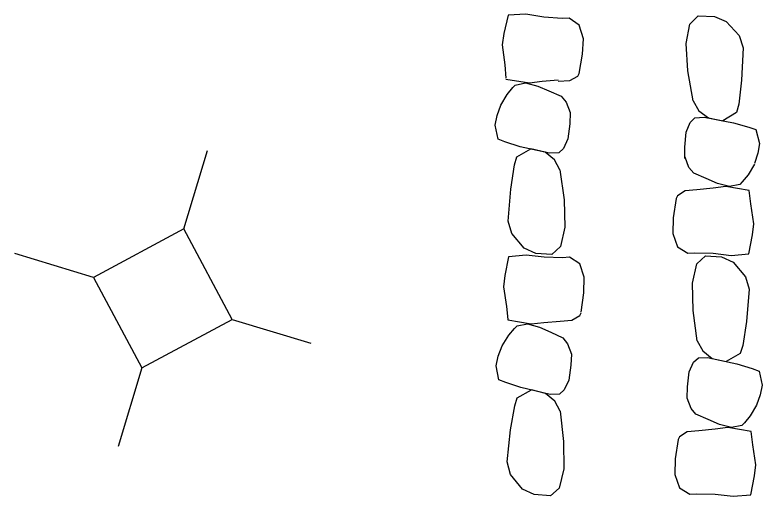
# Model space of a CAD drawing. Extents: x 589250 to 1188077, y 162953 to 363065.
# Drawn here: x 593566.91 to 593603.35, y 186498.58 to 186522.03 of the extents above; entities that cross this region are included whole.
import ezdxf

# ---------------------------------------------------------------- set-up
doc = ezdxf.new("R2010")
doc.units = 0
doc.layers.add('E_DRN_RipRap', color=7, linetype='Continuous')
doc.layers.add('E_UTL_AG_Bold', color=7, linetype='Continuous')

msp = doc.modelspace()

# ---------------------------------------------------------------- linework, layer by layer
at = {"layer": 'E_DRN_RipRap'}
for p, q in [((593591.827, 186522.069), (593590.968, 186522.028)), ((593592.704, 186521.929), (593591.827, 186522.069)), ((593590.968, 186522.028), (593590.759, 186521.123)), ((593593.607, 186521.863), (593592.704, 186521.929)), ((593593.941, 186521.874), (593593.607, 186521.863)), ((593594.436, 186521.538), (593593.941, 186521.874)), ((593599.828, 186521.585), (593600.237, 186521.992)), ((593600.237, 186521.992), (593601.026, 186521.963)), ((593601.026, 186521.963), (593601.606, 186521.718)), ((593601.606, 186521.718), (593602.233, 186521.029)), ((593594.638, 186520.874), (593594.436, 186521.538)), ((593599.654, 186520.639), (593599.828, 186521.585)), ((593590.759, 186521.123), (593590.677, 186520.579)), ((593602.233, 186521.029), (593602.426, 186520.434)), ((593590.677, 186520.579), (593590.801, 186519.606)), ((593594.599, 186520.118), (593594.638, 186520.874)), ((593599.736, 186519.307), (593599.654, 186520.639)), ((593602.426, 186520.434), (593602.351, 186518.861)), ((593594.438, 186519.185), (593594.599, 186520.118)), ((593590.801, 186519.606), (593590.86, 186518.948)), ((593594.364, 186519.057), (593594.438, 186519.185)), ((593599.99, 186517.848), (593599.736, 186519.307)), ((593590.86, 186518.909), (593592.003, 186518.723)), ((593592.003, 186518.723), (593592.623, 186518.8)), ((593592.623, 186518.8), (593593.409, 186518.877)), ((593593.408, 186518.811), (593593.978, 186518.838)), ((593593.978, 186518.838), (593594.364, 186519.057)), ((593602.351, 186518.861), (593602.212, 186517.679)), ((593590.914, 186518.151), (593591.197, 186518.492)), ((593591.197, 186518.492), (593591.315, 186518.619)), ((593591.315, 186518.619), (593591.815, 186518.723)), ((593591.815, 186518.723), (593592.41, 186518.564)), ((593592.41, 186518.564), (593592.961, 186518.33)), ((593590.609, 186517.631), (593590.914, 186518.151)), ((593592.961, 186518.33), (593593.556, 186518.067)), ((593593.556, 186518.067), (593593.798, 186517.778)), ((593593.798, 186517.778), (593593.993, 186517.282)), ((593599.99, 186517.848), (593600.274, 186517.361)), ((593602.212, 186517.679), (593602.109, 186517.286)), ((593590.425, 186517.133), (593590.609, 186517.631)), ((593600.274, 186517.361), (593600.74, 186517.012)), ((593590.334, 186516.661), (593590.425, 186517.133)), ((593593.993, 186517.282), (593593.974, 186516.732)), ((593599.845, 186516.797), (593600.071, 186517.014)), ((593600.071, 186517.014), (593600.523, 186517.054)), ((593600.523, 186517.054), (593601.964, 186516.783)), ((593600.74, 186517.012), (593601.438, 186516.872)), ((593602.109, 186517.286), (593601.438, 186516.872)), ((593590.48, 186515.981), (593590.334, 186516.661)), ((593593.974, 186516.732), (593593.885, 186516.001)), ((593599.651, 186516.319), (593599.845, 186516.797)), ((593601.964, 186516.783), (593602.713, 186516.57)), ((593602.713, 186516.57), (593603.053, 186516.449)), ((593599.588, 186515.586), (593599.651, 186516.319)), ((593603.053, 186516.449), (593603.222, 186515.775)), ((593590.815, 186515.85), (593590.48, 186515.981)), ((593591.557, 186515.612), (593590.815, 186515.85)), ((593593.885, 186516.001), (593593.674, 186515.529)), ((593591.394, 186515.114), (593592.079, 186515.506)), ((593592.987, 186515.294), (593591.557, 186515.612)), ((593592.772, 186515.344), (593592.079, 186515.506)), ((593593.674, 186515.529), (593593.441, 186515.319)), ((593599.587, 186515.035), (593599.588, 186515.586)), ((593603.222, 186515.775), (593603.148, 186515.3)), ((593591.278, 186514.724), (593591.394, 186515.114)), ((593593.226, 186514.979), (593592.772, 186515.344)), ((593593.441, 186515.319), (593592.987, 186515.294)), ((593603.148, 186515.3), (593602.981, 186514.797)), ((593593.493, 186514.483), (593593.226, 186514.979)), ((593599.789, 186514.604), (593599.594, 186515.099)), ((593602.977, 186514.761), (593602.672, 186514.239)), ((593591.098, 186513.547), (593591.278, 186514.724)), ((593593.493, 186514.483), (593593.697, 186513.017)), ((593600.03, 186514.315), (593599.789, 186514.604)), ((593600.626, 186514.054), (593600.03, 186514.315)), ((593601.176, 186513.821), (593600.626, 186514.054)), ((593602.672, 186514.239), (593602.388, 186513.898)), ((593601.583, 186513.664), (593600.963, 186513.585)), ((593601.771, 186513.664), (593601.176, 186513.821)), ((593602.726, 186513.482), (593601.583, 186513.664)), ((593602.271, 186513.77), (593601.771, 186513.664)), ((593602.388, 186513.898), (593602.271, 186513.77)), ((593590.969, 186511.977), (593591.098, 186513.547)), ((593599.608, 186513.453), (593599.228, 186513.216)), ((593600.177, 186513.506), (593599.608, 186513.453)), ((593600.963, 186513.585), (593600.177, 186513.506)), ((593602.803, 186512.826), (593602.726, 186513.482)), ((593593.697, 186513.017), (593593.732, 186511.682)), ((593599.158, 186513.085), (593599.022, 186512.144)), ((593599.228, 186513.216), (593599.158, 186513.085)), ((593602.955, 186511.858), (593602.803, 186512.826)), ((593591.141, 186511.377), (593590.969, 186511.977)), ((593599.022, 186512.144), (593599.005, 186511.386)), ((593602.888, 186511.311), (593602.955, 186511.858)), ((593593.732, 186511.682), (593593.526, 186510.742)), ((593591.743, 186510.667), (593591.141, 186511.377)), ((593599.005, 186511.386), (593599.225, 186510.73)), ((593602.704, 186510.396), (593602.888, 186511.311)), ((593593.526, 186510.742), (593593.103, 186510.349)), ((593592.315, 186510.403), (593591.743, 186510.667)), ((593593.103, 186510.349), (593592.315, 186510.403)), ((593599.225, 186510.73), (593599.729, 186510.416)), ((593599.729, 186510.416), (593600.063, 186510.442)), ((593600.063, 186510.442), (593600.966, 186510.417)), ((593600.966, 186510.417), (593601.847, 186510.316)), ((593601.847, 186510.316), (593602.704, 186510.396)), ((593590.984, 186510.249), (593590.801, 186509.335)), ((593591.842, 186510.326), (593590.984, 186510.249)), ((593592.722, 186510.222), (593591.842, 186510.326)), ((593593.626, 186510.194), (593592.722, 186510.222)), ((593593.96, 186510.219), (593593.626, 186510.194)), ((593594.464, 186509.904), (593593.96, 186510.219)), ((593600.163, 186509.895), (593600.586, 186510.289)), ((593600.586, 186510.289), (593601.373, 186510.237)), ((593601.373, 186510.237), (593601.945, 186509.975)), ((593594.684, 186509.248), (593594.464, 186509.904)), ((593599.956, 186508.954), (593600.163, 186509.895)), ((593601.945, 186509.975), (593602.547, 186509.267)), ((593590.801, 186509.335), (593590.734, 186508.787)), ((593594.667, 186508.49), (593594.684, 186509.248)), ((593599.991, 186507.619), (593599.956, 186508.954)), ((593602.547, 186509.267), (593602.719, 186508.667)), ((593590.734, 186508.787), (593590.886, 186507.819)), ((593602.719, 186508.667), (593602.589, 186507.096)), ((593594.532, 186507.55), (593594.667, 186508.49)), ((593590.891, 186507.834), (593590.956, 186507.177)), ((593594.459, 186507.382), (593594.532, 186507.513)), ((593600.194, 186506.153), (593599.991, 186507.619)), ((593590.956, 186507.177), (593592.096, 186506.975)), ((593592.717, 186507.044), (593593.505, 186507.109)), ((593593.505, 186507.109), (593594.075, 186507.152)), ((593594.075, 186507.152), (593594.459, 186507.382)), ((593602.589, 186507.096), (593602.409, 186505.919)), ((593590.995, 186506.419), (593591.285, 186506.755)), ((593591.285, 186506.755), (593591.406, 186506.881)), ((593591.406, 186506.881), (593591.908, 186506.978)), ((593591.908, 186506.978), (593592.499, 186506.811)), ((593592.096, 186506.975), (593592.717, 186507.044)), ((593592.499, 186506.811), (593593.045, 186506.569)), ((593590.679, 186505.902), (593590.995, 186506.419)), ((593593.045, 186506.569), (593593.636, 186506.297)), ((593593.636, 186506.297), (593593.871, 186506.004)), ((593593.871, 186506.004), (593594.057, 186505.506)), ((593600.194, 186506.153), (593600.461, 186505.658)), ((593590.486, 186505.407), (593590.679, 186505.902)), ((593600.461, 186505.658), (593600.914, 186505.295)), ((593602.409, 186505.919), (593602.292, 186505.529)), ((593590.385, 186504.936), (593590.486, 186505.407)), ((593594.057, 186505.506), (593594.026, 186504.956)), ((593600.012, 186505.107), (593600.246, 186505.317)), ((593600.246, 186505.317), (593600.699, 186505.343)), ((593600.699, 186505.343), (593602.13, 186505.03)), ((593600.914, 186505.295), (593601.607, 186505.134)), ((593602.292, 186505.529), (593601.607, 186505.134)), ((593590.518, 186504.255), (593590.385, 186504.936)), ((593594.026, 186504.956), (593593.923, 186504.226)), ((593599.802, 186504.634), (593600.012, 186505.107)), ((593602.13, 186505.03), (593602.871, 186504.794)), ((593599.712, 186503.903), (593599.802, 186504.634)), ((593602.871, 186504.794), (593603.206, 186504.664)), ((593603.206, 186504.664), (593603.352, 186503.985)), ((593590.85, 186504.118), (593590.518, 186504.255)), ((593593.923, 186504.226), (593593.703, 186503.757)), ((593591.587, 186503.87), (593590.85, 186504.118)), ((593593.011, 186503.532), (593591.587, 186503.87)), ((593599.693, 186503.352), (593599.712, 186503.903)), ((593603.352, 186503.985), (593603.261, 186503.512)), ((593591.414, 186503.374), (593592.107, 186503.757)), ((593592.797, 186503.585), (593592.107, 186503.757)), ((593593.244, 186503.213), (593592.797, 186503.585)), ((593593.465, 186503.551), (593593.011, 186503.532)), ((593593.703, 186503.757), (593593.465, 186503.551)), ((593603.261, 186503.512), (593603.077, 186503.014)), ((593591.29, 186502.986), (593591.414, 186503.374)), ((593593.5, 186502.714), (593593.244, 186503.213)), ((593599.888, 186502.857), (593599.693, 186503.352)), ((593591.087, 186501.812), (593591.29, 186502.986)), ((593600.129, 186502.568), (593599.888, 186502.857)), ((593603.077, 186503.014), (593602.771, 186502.492)), ((593593.5, 186502.714), (593593.675, 186501.245)), ((593600.725, 186502.307), (593600.129, 186502.568)), ((593602.771, 186502.492), (593602.488, 186502.151)), ((593601.275, 186502.074), (593600.725, 186502.307)), ((593601.87, 186501.917), (593601.275, 186502.074)), ((593602.37, 186502.023), (593601.87, 186501.917)), ((593602.488, 186502.151), (593602.37, 186502.023)), ((593590.926, 186500.243), (593591.087, 186501.812)), ((593599.707, 186501.706), (593599.328, 186501.469)), ((593600.276, 186501.759), (593599.707, 186501.706)), ((593601.062, 186501.838), (593600.276, 186501.759)), ((593601.682, 186501.917), (593601.062, 186501.838)), ((593602.825, 186501.735), (593601.682, 186501.917)), ((593602.903, 186501.079), (593602.825, 186501.735)), ((593599.257, 186501.338), (593599.122, 186500.397)), ((593599.328, 186501.469), (593599.257, 186501.338)), ((593593.675, 186501.245), (593593.684, 186499.909)), ((593603.054, 186500.111), (593602.903, 186501.079)), ((593591.086, 186499.64), (593590.926, 186500.243)), ((593599.122, 186500.397), (593599.104, 186499.639)), ((593593.684, 186499.909), (593593.459, 186498.972)), ((593602.987, 186499.564), (593603.054, 186500.111)), ((593591.675, 186498.922), (593591.086, 186499.64)), ((593599.104, 186499.639), (593599.325, 186498.983)), ((593602.804, 186498.649), (593602.987, 186499.564)), ((593592.241, 186498.65), (593591.675, 186498.922)), ((593593.459, 186498.972), (593593.028, 186498.585)), ((593599.325, 186498.983), (593599.828, 186498.669)), ((593593.028, 186498.585), (593592.241, 186498.65)), ((593599.828, 186498.669), (593600.162, 186498.696)), ((593600.162, 186498.696), (593601.066, 186498.67)), ((593601.066, 186498.67), (593601.946, 186498.569)), ((593601.946, 186498.569), (593602.804, 186498.649))]:
    msp.add_line(p, q, dxfattribs=at)
at = {"layer": 'E_UTL_AG_Bold'}
for p, q in [((593575.151, 186511.601), (593576.31, 186515.43)), ((593575.151, 186511.601), (593570.743, 186509.241)), ((593577.511, 186507.193), (593575.151, 186511.601)), ((593570.743, 186509.241), (593566.914, 186510.4)), ((593570.743, 186509.241), (593573.103, 186504.833)), ((593573.103, 186504.833), (593577.511, 186507.193)), ((593577.511, 186507.193), (593581.341, 186506.034)), ((593573.103, 186504.833), (593571.944, 186501.003))]:
    msp.add_line(p, q, dxfattribs=at)

doc.saveas('drawing.dxf')
